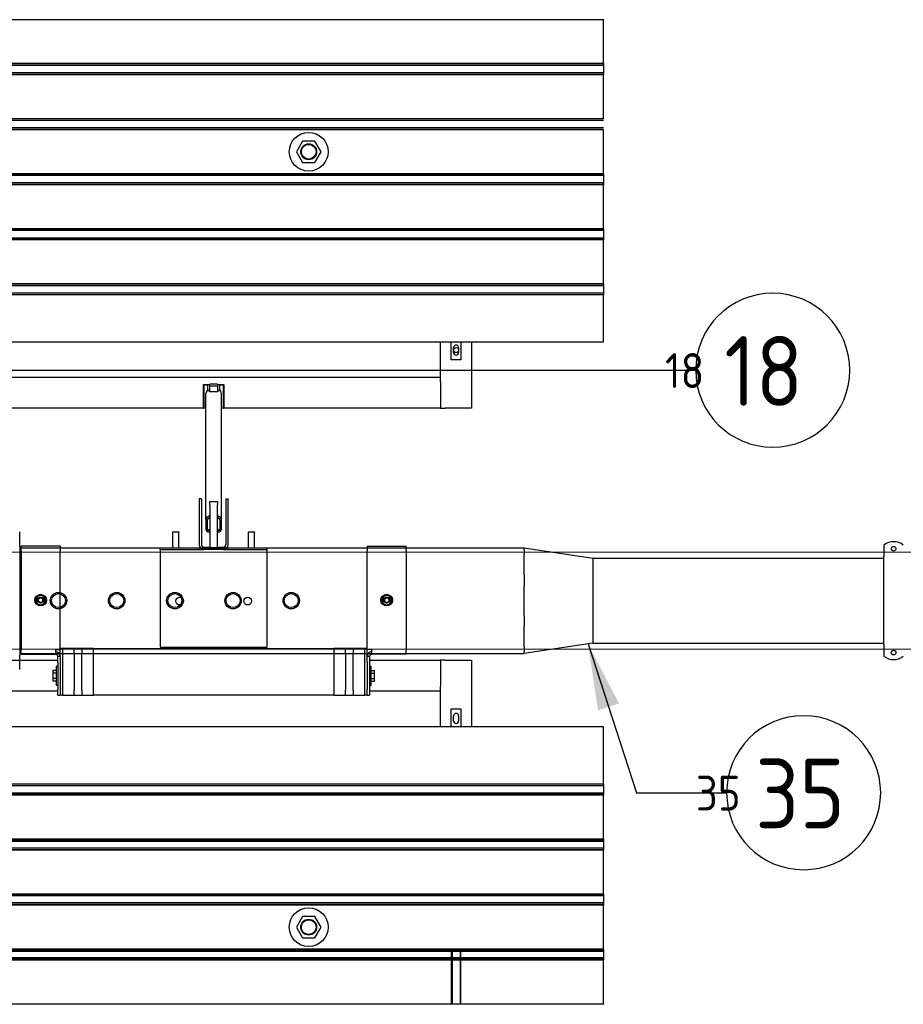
# Model space of a CAD drawing. Extents: x -89225 to 110569, y 13360 to 87647.
# Tile 325 of 478: x 42283 to 44561, y 76422 to 78962. Entities that reach past the tile are written whole.
import ezdxf

# ---------------------------------------------------------------- set-up
doc = ezdxf.new("R2010")
doc.units = 0
for name, color, linetype in [('Beluchtingstank', 253, 'Continuous'), ('Iv-Lines 035', 4, 'Continuous'), ('Iv-Lines 035 @ 100', 4, 'Continuous'), ('Iv-Lines 035 @ 50', 4, 'Continuous')]:
    doc.layers.add(name, color=color, linetype=linetype)
doc.styles.add('ISO', font='ISO.SHX')

# ---------------------------------------------------------------- blocks, each defined once
blk = doc.blocks.new('Leidingwerk beluchtingsinstallatie')
for p, q in [((1289604.9, -926621.6), (1289604.9, -926592.6)), ((1289604.9, -926629.6), (1289604.9, -926621.6)), ((1289604.9, -926629.6), (1289604.9, -926911.1)), ((1289604.9, -926633.8), (1290904.9, -926633.8)), ((1290904.9, -926639.4), (1290904.9, -926633.8)), ((1290904.9, -926633.8), (1291082.7, -926660.8)), ((1291832.7, -926627.1), (1291832.7, -926651.5)), ((1290904.9, -926639.4), (1290904.9, -926650.5)), ((1290904.9, -926704.9), (1290904.9, -926650.5)), ((1291082.7, -926660.8), (1291832.7, -926660.8)), ((1291082.7, -926660.8), (1291082.7, -926770.4)), ((1291832.7, -926651.5), (1291832.7, -926656.4)), ((1291832.7, -926884.3), (1291832.7, -926656.4)), ((1290904.9, -926704.9), (1290904.9, -926731.9)), ((1290904.9, -926770.4), (1290904.9, -926731.9)), ((1290904.9, -926808.8), (1290904.9, -926770.4)), ((1291082.7, -926770.4), (1291082.7, -926879.9)), ((1290904.9, -926808.8), (1290904.9, -926835.8)), ((1290904.9, -926890.2), (1290904.9, -926835.8)), ((1291082.7, -926879.9), (1290904.9, -926906.9)), ((1290904.9, -926890.2), (1290904.9, -926901.3)), ((1291082.7, -926879.9), (1291832.7, -926879.9)), ((1291832.7, -926884.3), (1291832.7, -926889.2)), ((1291832.7, -926889.2), (1291832.7, -926913.6)), ((1289604.9, -926906.9), (1290904.9, -926906.9)), ((1289604.9, -926919.1), (1289604.9, -926911.1)), ((1290904.9, -926906.9), (1290904.9, -926901.3)), ((1289604.9, -926948.1), (1289604.9, -926919.1))]:
    blk.add_line(p, q)
for centre, radius in [((1291857.7, -926636.4), 6), ((1289704.9, -926770.4), 21.2), ((1289704.9, -926770.4), 21.2), ((1289704.9, -926770.4), 18), ((1289854.9, -926770.4), 21.2), ((1289854.9, -926770.4), 21.2), ((1289854.9, -926770.4), 18), ((1290004.9, -926770.4), 21.2), ((1290004.9, -926770.4), 21.2), ((1290004.9, -926770.4), 18), ((1290154.9, -926770.4), 21.2), ((1290154.9, -926770.4), 21.2), ((1290154.9, -926770.4), 18), ((1290304.9, -926770.4), 21.2), ((1290304.9, -926770.4), 21.2), ((1290304.9, -926770.4), 18), ((1291857.7, -926904.4), 6)]:
    blk.add_circle(centre, radius)
for centre, start, end in [((1291857.7, -926658.4), 51.3178, 128.6822), ((1291857.7, -926882.4), 231.3178, 308.6822)]:
    blk.add_arc(centre, 40, start, end)
blk = doc.blocks.new('Beluchtingselementen Bosman')
for p, q in [((1283299.4, -859100.6), (1281289.4, -859100.6)), ((1283299.4, -859099.9), (1283299.4, -859100.6)), ((1283299.4, -859214), (1283299.4, -859100.6)), ((1283299.4, -859214), (1281289.4, -859214)), ((1283299.4, -859214.7), (1281289.4, -859214.7)), ((1283299.4, -859218.7), (1281289.4, -859218.7)), ((1283299.4, -859214), (1283299.4, -859214.7)), ((1283299.4, -859214.7), (1283299.4, -859217.5)), ((1283299.4, -859218.7), (1283299.4, -859217.5)), ((1283299.4, -859218.7), (1283299.4, -859220.3)), ((1283299.4, -859220.3), (1283299.4, -859236.3)), ((1283299.4, -859237.8), (1281289.4, -859237.8)), ((1283299.4, -859241.9), (1281289.4, -859241.9)), ((1283299.4, -859242.6), (1281289.4, -859242.6)), ((1283299.4, -859236.3), (1283299.4, -859237.8)), ((1283299.4, -859239.1), (1283299.4, -859237.8)), ((1283299.4, -859239.1), (1283299.4, -859241.9)), ((1283299.4, -859241.9), (1283299.4, -859242.6)), ((1283299.4, -859356), (1283299.4, -859242.6)), ((1283299.4, -859356), (1281289.4, -859356)), ((1283299.4, -859356.7), (1281289.4, -859356.7)), ((1283299.4, -859360.7), (1281289.4, -859360.7)), ((1283299.4, -859379.8), (1281289.4, -859379.8)), ((1283299.4, -859383.9), (1281289.4, -859383.9)), ((1283299.4, -859384.6), (1281289.4, -859384.6)), ((1283299.4, -859498), (1283299.4, -859384.6)), ((1282523.4, -859413.8), (1282507.6, -859441.4)), ((1282555.2, -859413.7), (1282523.4, -859413.8)), ((1282571.2, -859441.2), (1282555.2, -859413.7)), ((1282507.6, -859441.4), (1282523.6, -859468.9)), ((1282555.4, -859468.8), (1282571.2, -859441.2)), ((1282523.6, -859468.9), (1282555.4, -859468.8)), ((1283299.4, -859498), (1281289.4, -859498)), ((1283299.4, -859498.7), (1281289.4, -859498.7)), ((1283299.4, -859502.7), (1281289.4, -859502.7)), ((1283299.4, -859498), (1283299.4, -859498.7)), ((1283299.4, -859498.7), (1283299.4, -859501.5)), ((1283299.4, -859502.7), (1283299.4, -859501.5)), ((1283299.4, -859502.7), (1283299.4, -859504.3)), ((1283299.4, -859504.3), (1283299.4, -859520.3)), ((1283299.4, -859521.8), (1281289.4, -859521.8)), ((1283299.4, -859525.9), (1281289.4, -859525.9)), ((1283299.4, -859526.6), (1281289.4, -859526.6)), ((1283299.4, -859520.3), (1283299.4, -859521.8)), ((1283299.4, -859523.1), (1283299.4, -859521.8)), ((1283299.4, -859523.1), (1283299.4, -859525.9)), ((1283299.4, -859525.9), (1283299.4, -859526.6)), ((1283299.4, -859640), (1283299.4, -859526.6)), ((1283299.4, -859640), (1281289.4, -859640)), ((1283299.4, -859640.7), (1281289.4, -859640.7)), ((1283299.4, -859644.7), (1281289.4, -859644.7)), ((1283299.4, -859663.8), (1281289.4, -859663.8)), ((1283299.4, -859640), (1283299.4, -859640.7)), ((1283299.4, -859640.7), (1283299.4, -859643.5)), ((1283299.4, -859644.7), (1283299.4, -859643.5)), ((1283299.4, -859644.7), (1283299.4, -859646.3)), ((1283299.4, -859646.3), (1283299.4, -859662.3)), ((1283299.4, -859662.3), (1283299.4, -859663.8)), ((1283299.4, -859665.1), (1283299.4, -859663.8)), ((1283299.4, -859667.9), (1281289.4, -859667.9)), ((1283299.4, -859668.6), (1281289.4, -859668.6)), ((1283299.4, -859665.1), (1283299.4, -859667.9)), ((1283299.4, -859667.9), (1283299.4, -859668.6)), ((1283299.4, -859782), (1283299.4, -859668.6)), ((1283299.4, -859782), (1281289.4, -859782)), ((1283299.4, -859782.7), (1281289.4, -859782.7)), ((1283299.4, -859786.7), (1281289.4, -859786.7)), ((1283299.4, -859782), (1283299.4, -859782.7)), ((1283299.4, -859782.7), (1283299.4, -859785.5)), ((1283299.4, -859786.7), (1283299.4, -859785.5)), ((1283299.4, -859786.7), (1283299.4, -859788.3)), ((1283299.4, -859788.3), (1283299.4, -859804.3)), ((1283299.4, -859805.8), (1281289.4, -859805.8)), ((1283299.4, -859809.9), (1281289.4, -859809.9)), ((1283299.4, -859810.6), (1281289.4, -859810.6)), ((1283299.4, -859804.3), (1283299.4, -859805.8)), ((1283299.4, -859807.1), (1283299.4, -859805.8)), ((1283299.4, -859807.1), (1283299.4, -859809.9)), ((1283299.4, -859809.9), (1283299.4, -859810.6)), ((1283299.4, -859931.3), (1283299.4, -859810.6)), ((1281289.4, -859931.3), (1283299.4, -859931.3)), ((1282879.4, -860022.8), (1282879.4, -859931.3)), ((1282906.9, -859977.9), (1282906.9, -859931.3)), ((1282931.9, -859931.3), (1282931.9, -859977.9)), ((1282959.4, -859931.3), (1282959.4, -860102.8)), ((1282912.9, -859959.3), (1282912.9, -859946.3)), ((1282925.9, -859946.3), (1282925.9, -859959.3)), ((1282931.9, -859977.9), (1282906.9, -859977.9)), ((1281709.4, -860022.8), (1282879.4, -860022.8)), ((1282268.4, -860102.8), (1282268.4, -860041.8)), ((1282268.4, -860041.8), (1282284.4, -860041.8)), ((1282269.4, -860042.8), (1282269.4, -860102.8)), ((1282269.4, -860042.8), (1282279.4, -860042.8)), ((1282279.4, -860057), (1282279.4, -860042.8)), ((1282304.4, -860040.6), (1282284.4, -860040.6)), ((1282284.4, -860045.9), (1282284.4, -860040.6)), ((1282304.4, -860040.6), (1282304.4, -860045.9)), ((1282304.4, -860041.8), (1282320.4, -860041.8)), ((1282309.4, -860042.8), (1282309.4, -860057)), ((1282309.4, -860042.8), (1282319.4, -860042.8)), ((1282319.4, -860102.8), (1282319.4, -860042.8)), ((1282320.4, -860041.8), (1282320.4, -860102.8)), ((1282879.4, -860034.8), (1282879.4, -860022.8)), ((1282879.4, -860034.8), (1282879.4, -860102.8)), ((1282274.4, -860390.6), (1282274.4, -860064.4)), ((1282283.4, -860056.4), (1282282.4, -860056.4)), ((1282283.4, -860060.9), (1282283.4, -860056.4)), ((1282305.4, -860060.9), (1282283.4, -860060.9)), ((1282304.4, -860045.9), (1282284.4, -860045.9)), ((1282284.4, -860060.9), (1282284.4, -860045.9)), ((1282304.4, -860045.9), (1282304.4, -860060.9)), ((1282306.4, -860056.4), (1282305.4, -860056.4)), ((1282305.4, -860056.4), (1282305.4, -860060.9)), ((1282314.4, -860390.6), (1282314.4, -860064.4)), ((1282268.4, -860102.8), (1281709.4, -860102.8)), ((1282268.4, -860102.8), (1282269.4, -860102.8)), ((1282274.4, -860102.8), (1282269.4, -860102.8)), ((1282319.4, -860102.8), (1282314.4, -860102.8)), ((1282319.4, -860102.8), (1282320.4, -860102.8)), ((1282879.4, -860102.8), (1282320.4, -860102.8)), ((1282879.4, -860102.8), (1282891.4, -860102.8)), ((1282959.4, -860102.8), (1282891.4, -860102.8)), ((1282256.9, -860336.8), (1282256.9, -860454.8)), ((1282262.9, -860336.8), (1282256.9, -860336.8)), ((1282262.9, -860336.8), (1282262.9, -860454.8)), ((1282284.4, -860343.4), (1282304.4, -860343.4)), ((1282284.4, -860352.3), (1282284.4, -860343.4)), ((1282304.4, -860343.4), (1282304.4, -860352.3)), ((1282325.9, -860336.8), (1282331.9, -860336.8)), ((1282325.9, -860336.8), (1282325.9, -860454.8)), ((1282331.9, -860454.8), (1282331.9, -860336.8)), ((1282284.4, -860352.3), (1282284.4, -860462)), ((1282304.4, -860462), (1282304.4, -860352.3)), ((1282274.4, -860390.6), (1282274.4, -860414.5)), ((1282278.4, -860414.5), (1282278.4, -860390.6)), ((1282283.4, -860382.7), (1282282.4, -860382.7)), ((1282282.4, -860386.7), (1282283.4, -860386.7)), ((1282283.4, -860382.7), (1282283.4, -860378.2)), ((1282283.4, -860378.2), (1282284.4, -860378.2)), ((1282284.4, -860382.2), (1282283.4, -860382.2)), ((1282283.4, -860386.7), (1282283.4, -860382.7)), ((1282304.4, -860378.2), (1282305.4, -860378.2)), ((1282305.4, -860382.2), (1282304.4, -860382.2)), ((1282305.4, -860378.2), (1282305.4, -860382.7)), ((1282305.4, -860382.7), (1282305.4, -860386.7)), ((1282306.4, -860382.7), (1282305.4, -860382.7)), ((1282305.4, -860386.7), (1282306.4, -860386.7)), ((1282310.4, -860390.6), (1282310.4, -860414.5)), ((1282314.4, -860414.5), (1282314.4, -860390.6)), ((1282189.4, -860421.8), (1282188.9, -860422.3)), ((1282204.9, -860422.3), (1282188.9, -860422.3)), ((1282188.9, -860462.8), (1282188.9, -860422.3)), ((1282189.4, -860421.8), (1282204.4, -860421.8)), ((1282204.4, -860421.8), (1282204.9, -860422.3)), ((1282204.9, -860462.8), (1282204.9, -860422.3)), ((1282283.4, -860418.5), (1282282.4, -860418.5)), ((1282282.4, -860422.5), (1282283.4, -860422.5)), ((1282283.4, -860418.5), (1282283.4, -860414.1)), ((1282283.4, -860414.1), (1282284.4, -860414.1)), ((1282284.4, -860418.1), (1282283.4, -860418.1)), ((1282283.4, -860422.5), (1282283.4, -860418.5)), ((1282304.4, -860414.1), (1282305.4, -860414.1)), ((1282305.4, -860418.1), (1282304.4, -860418.1)), ((1282305.4, -860414.1), (1282305.4, -860418.5)), ((1282306.4, -860418.5), (1282305.4, -860418.5)), ((1282305.4, -860418.5), (1282305.4, -860422.5)), ((1282305.4, -860422.5), (1282306.4, -860422.5)), ((1282384.4, -860421.8), (1282383.9, -860422.3)), ((1282399.9, -860422.3), (1282383.9, -860422.3)), ((1282383.9, -860462.8), (1282383.9, -860422.3)), ((1282384.4, -860421.8), (1282399.4, -860421.8)), ((1282399.4, -860421.8), (1282399.9, -860422.3)), ((1282399.9, -860462.8), (1282399.9, -860422.3)), ((1281798.4, -860470.3), (1281798.4, -860458.3)), ((1281898.4, -860458.3), (1281798.4, -860458.3)), ((1281798.4, -860470.3), (1281798.4, -860725.3)), ((1281898.4, -860458.3), (1281898.4, -860470.3)), ((1281898.4, -860725.3), (1281898.4, -860470.3)), ((1282156.9, -860462.8), (1282256.9, -860462.8)), ((1282156.9, -860466.8), (1282156.9, -860462.8)), ((1282156.9, -860466.8), (1282256.9, -860466.8)), ((1282156.9, -860466.8), (1282156.9, -860478.8)), ((1282256.9, -860466.8), (1282256.9, -860462.8)), ((1282256.9, -860466.8), (1282268.9, -860466.8)), ((1282268.9, -860460.8), (1282284.4, -860460.8)), ((1282319.9, -860466.8), (1282268.9, -860466.8)), ((1282284.4, -860462), (1282304.4, -860462)), ((1282304.4, -860460.8), (1282319.9, -860460.8)), ((1282319.9, -860466.8), (1282331.9, -860466.8)), ((1282331.9, -860462.8), (1282431.9, -860462.8)), ((1282331.9, -860466.8), (1282331.9, -860462.8)), ((1282331.9, -860466.8), (1282431.9, -860466.8)), ((1282431.9, -860466.8), (1282431.9, -860462.8)), ((1282431.9, -860478.8), (1282431.9, -860466.8)), ((1282690.4, -860458.3), (1282790.4, -860458.3)), ((1282690.4, -860458.3), (1282690.4, -860470.3)), ((1282690.4, -860725.3), (1282690.4, -860470.3)), ((1282790.4, -860470.3), (1282790.4, -860458.3)), ((1282790.4, -860470.3), (1282790.4, -860725.3)), ((1282156.9, -860478.8), (1282156.9, -860719.3)), ((1282431.9, -860719.3), (1282431.9, -860478.8)), ((1281798.4, -860737.3), (1281798.4, -860725.3)), ((1281886.4, -860725.3), (1281898.4, -860725.3)), ((1281886.4, -860725.3), (1281886.4, -860737.3)), ((1281904.4, -860722.8), (1281898.4, -860722.8)), ((1281898.4, -860743.3), (1281898.4, -860725.3)), ((1281934.4, -860722.8), (1281904.4, -860722.8)), ((1281904.4, -860722.8), (1281904.4, -860842.8)), ((1281934.4, -860728.2), (1281934.4, -860722.8)), ((1281954.4, -860722.8), (1281934.4, -860722.8)), ((1281934.4, -860735.2), (1281934.4, -860728.2)), ((1281984.4, -860722.8), (1281954.4, -860722.8)), ((1281954.4, -860722.8), (1281954.4, -860728.2)), ((1281954.4, -860728.2), (1281954.4, -860735.2)), ((1281984.4, -860722.8), (1282604.4, -860722.8)), ((1281984.4, -860842.8), (1281984.4, -860722.8)), ((1282156.9, -860719.3), (1282431.9, -860719.3)), ((1282634.4, -860722.8), (1282604.4, -860722.8)), ((1282604.4, -860722.8), (1282604.4, -860842.8)), ((1282654.4, -860722.8), (1282634.4, -860722.8)), ((1282634.4, -860728.2), (1282634.4, -860722.8)), ((1282634.4, -860735.2), (1282634.4, -860728.2)), ((1282684.4, -860722.8), (1282654.4, -860722.8)), ((1282654.4, -860722.8), (1282654.4, -860728.2)), ((1282654.4, -860728.2), (1282654.4, -860735.2)), ((1282684.4, -860842.8), (1282684.4, -860722.8)), ((1282690.4, -860722.8), (1282684.4, -860722.8)), ((1282690.4, -860743.3), (1282690.4, -860725.3)), ((1282702.4, -860725.3), (1282690.4, -860725.3)), ((1282702.4, -860737.3), (1282702.4, -860725.3)), ((1282790.4, -860737.3), (1282790.4, -860725.3)), ((1281709.4, -860752.8), (1281892.4, -860752.8)), ((1281798.4, -860737.3), (1281886.4, -860737.3)), ((1281892.4, -860758.3), (1281892.4, -860743.3)), ((1281898.4, -860743.3), (1281892.4, -860743.3)), ((1281898.4, -860743.3), (1281898.4, -860758.3)), ((1281934.4, -860735.2), (1281934.4, -860830.4)), ((1281954.4, -860830.4), (1281954.4, -860735.2)), ((1282634.4, -860735.2), (1282634.4, -860830.4)), ((1282654.4, -860830.4), (1282654.4, -860735.2)), ((1282696.4, -860743.3), (1282690.4, -860743.3)), ((1282690.4, -860758.3), (1282690.4, -860743.3)), ((1282696.4, -860743.3), (1282696.4, -860758.3)), ((1282696.4, -860752.8), (1282879.4, -860752.8)), ((1282790.4, -860737.3), (1282702.4, -860737.3)), ((1282891.4, -860752.8), (1282879.4, -860752.8)), ((1282879.4, -860752.8), (1282879.4, -860820.8)), ((1282891.4, -860752.8), (1282959.4, -860752.8)), ((1282959.4, -860752.8), (1282959.4, -860924.5)), ((1281879.4, -860780.8), (1281880.5, -860778.9)), ((1281879.4, -860780.8), (1281879.4, -860782.4)), ((1281888.6, -860778.9), (1281880.5, -860778.9)), ((1281888.6, -860778.9), (1281888.6, -860785.9)), ((1281888.6, -860781.8), (1281889.4, -860781.8)), ((1281889.4, -860817.8), (1281889.4, -860767.8)), ((1281892.4, -860767.8), (1281889.4, -860767.8)), ((1281892.4, -860758.3), (1281892.4, -860827.8)), ((1281898.4, -860758.3), (1281898.4, -860827.8)), ((1282690.4, -860758.3), (1282690.4, -860827.8)), ((1282696.4, -860758.3), (1282696.4, -860827.8)), ((1282696.4, -860767.8), (1282699.4, -860767.8)), ((1282699.4, -860767.8), (1282699.4, -860817.8)), ((1282700.2, -860781.8), (1282699.4, -860781.8)), ((1282700.2, -860785.9), (1282700.2, -860778.9)), ((1282700.2, -860778.9), (1282708.3, -860778.9)), ((1282709.4, -860780.8), (1282708.3, -860778.9)), ((1282709.4, -860782.4), (1282709.4, -860780.8)), ((1281879.4, -860782.4), (1281879.4, -860792.8)), ((1281879.4, -860792.8), (1281879.4, -860803.2)), ((1281879.4, -860803.2), (1281879.4, -860804.8)), ((1281879.4, -860804.8), (1281880.5, -860806.6)), ((1281888.6, -860785.9), (1281880.5, -860785.9)), ((1281888.6, -860799.7), (1281880.5, -860799.7)), ((1281888.6, -860806.6), (1281880.5, -860806.6)), ((1281888.6, -860785.9), (1281888.6, -860799.7)), ((1281888.6, -860799.7), (1281888.6, -860806.6)), ((1281888.6, -860803.8), (1281889.4, -860803.8)), ((1282700.2, -860803.8), (1282699.4, -860803.8)), ((1282700.2, -860799.7), (1282700.2, -860785.9)), ((1282700.2, -860785.9), (1282708.3, -860785.9)), ((1282700.2, -860799.7), (1282708.3, -860799.7)), ((1282700.2, -860806.6), (1282700.2, -860799.7)), ((1282700.2, -860806.6), (1282708.3, -860806.6)), ((1282709.4, -860804.8), (1282708.3, -860806.6)), ((1282709.4, -860792.8), (1282709.4, -860782.4)), ((1282709.4, -860803.2), (1282709.4, -860792.8)), ((1282709.4, -860804.8), (1282709.4, -860803.2)), ((1281892.4, -860832.8), (1281709.4, -860832.8)), ((1281892.4, -860817.8), (1281889.4, -860817.8)), ((1281892.4, -860842.8), (1281892.4, -860827.8)), ((1281898.4, -860827.8), (1281898.4, -860842.8)), ((1281934.4, -860837.4), (1281934.4, -860830.4)), ((1281954.4, -860830.4), (1281954.4, -860837.4)), ((1282634.4, -860837.4), (1282634.4, -860830.4)), ((1282654.4, -860830.4), (1282654.4, -860837.4)), ((1282690.4, -860842.8), (1282690.4, -860827.8)), ((1282696.4, -860817.8), (1282699.4, -860817.8)), ((1282696.4, -860827.8), (1282696.4, -860842.8)), ((1282879.4, -860832.8), (1282696.4, -860832.8)), ((1282879.4, -860832.8), (1282879.4, -860820.8)), ((1282879.4, -860924.5), (1282879.4, -860832.8)), ((1281892.4, -860842.8), (1281898.4, -860842.8)), ((1281904.4, -860842.8), (1281898.4, -860842.8)), ((1281904.4, -860842.8), (1281934.4, -860842.8)), ((1281934.4, -860842.8), (1281934.4, -860837.4)), ((1281934.4, -860842.8), (1281954.4, -860842.8)), ((1281954.4, -860837.4), (1281954.4, -860842.8)), ((1281954.4, -860842.8), (1281984.4, -860842.8)), ((1282604.4, -860842.8), (1281984.4, -860842.8)), ((1282604.4, -860842.8), (1282634.4, -860842.8)), ((1282634.4, -860842.8), (1282634.4, -860837.4)), ((1282634.4, -860842.8), (1282654.4, -860842.8)), ((1282654.4, -860837.4), (1282654.4, -860842.8)), ((1282654.4, -860842.8), (1282684.4, -860842.8)), ((1282690.4, -860842.8), (1282684.4, -860842.8)), ((1282690.4, -860842.8), (1282696.4, -860842.8)), ((1282906.9, -860924.5), (1282906.9, -860877.9)), ((1282906.9, -860877.9), (1282931.9, -860877.9)), ((1282931.9, -860877.9), (1282931.9, -860924.5)), ((1282912.9, -860909.5), (1282912.9, -860896.5)), ((1282925.9, -860896.5), (1282925.9, -860909.5)), ((1283299.4, -860924.5), (1281289.4, -860924.5)), ((1283299.4, -861072), (1283299.4, -860924.5)), ((1283299.4, -861072.7), (1281289.4, -861072.7)), ((1283299.4, -861076.7), (1281289.4, -861076.7)), ((1283299.4, -861072), (1283299.4, -861072.7)), ((1283299.4, -861072.7), (1283299.4, -861075.5)), ((1283299.4, -861076.7), (1283299.4, -861075.5)), ((1283299.4, -861076.7), (1283299.4, -861078.3)), ((1283299.4, -861078.3), (1283299.4, -861094.3)), ((1283299.4, -861095.8), (1281289.4, -861095.8)), ((1283299.4, -861097.1), (1281289.4, -861097.1)), ((1283299.4, -861099.9), (1281289.4, -861099.9)), ((1283299.4, -861100.6), (1281289.4, -861100.6)), ((1283299.4, -861094.3), (1283299.4, -861095.8)), ((1283299.4, -861097.1), (1283299.4, -861095.8)), ((1283299.4, -861097.1), (1283299.4, -861099.9)), ((1283299.4, -861099.9), (1283299.4, -861100.6)), ((1283299.4, -861214), (1283299.4, -861100.6)), ((1283299.4, -861214), (1281289.4, -861214)), ((1283299.4, -861214), (1283299.4, -861214.7)), ((1283299.4, -861214.7), (1281289.4, -861214.7)), ((1283299.4, -861217.5), (1281289.4, -861217.5)), ((1283299.4, -861218.7), (1281289.4, -861218.7)), ((1283299.4, -861220.3), (1281289.4, -861220.3)), ((1283299.4, -861237.8), (1281289.4, -861237.8)), ((1283299.4, -861214.7), (1283299.4, -861217.5)), ((1283299.4, -861218.7), (1283299.4, -861217.5)), ((1283299.4, -861218.7), (1283299.4, -861220.3)), ((1283299.4, -861220.3), (1283299.4, -861236.3)), ((1283299.4, -861236.3), (1283299.4, -861237.8)), ((1283299.4, -861239.1), (1283299.4, -861237.8)), ((1283299.4, -861239.1), (1283299.4, -861241.9)), ((1283299.4, -861241.9), (1281289.4, -861241.9)), ((1283299.4, -861242.6), (1281289.4, -861242.6)), ((1283299.4, -861241.9), (1283299.4, -861242.6)), ((1283299.4, -861356), (1283299.4, -861242.6)), ((1283299.4, -861356), (1281289.4, -861356)), ((1283299.4, -861356.7), (1281289.4, -861356.7)), ((1283299.4, -861360.7), (1281289.4, -861360.7)), ((1283299.4, -861356), (1283299.4, -861356.7)), ((1283299.4, -861356.7), (1283299.4, -861359.5)), ((1283299.4, -861360.7), (1283299.4, -861359.5)), ((1283299.4, -861360.7), (1283299.4, -861362.3)), ((1283299.4, -861362.3), (1283299.4, -861378.3)), ((1283299.4, -861378.3), (1281289.4, -861378.3)), ((1283299.4, -861379.8), (1281289.4, -861379.8)), ((1283299.4, -861383.9), (1281289.4, -861383.9)), ((1283299.4, -861384.6), (1281289.4, -861384.6)), ((1283299.4, -861378.3), (1283299.4, -861379.8)), ((1283299.4, -861381.1), (1283299.4, -861379.8)), ((1283299.4, -861381.1), (1283299.4, -861383.9)), ((1283299.4, -861383.9), (1283299.4, -861384.6)), ((1283299.4, -861498), (1283299.4, -861384.6)), ((1282523.4, -861413.8), (1282507.6, -861441.4)), ((1282555.2, -861413.7), (1282523.4, -861413.8)), ((1282571.2, -861441.2), (1282555.2, -861413.7)), ((1282507.6, -861441.4), (1282523.6, -861468.9)), ((1282555.4, -861468.8), (1282571.2, -861441.2)), ((1282523.6, -861468.9), (1282555.4, -861468.8)), ((1283299.4, -861498), (1281289.4, -861498)), ((1283299.4, -861498.7), (1281289.4, -861498.7)), ((1283299.4, -861502.7), (1281289.4, -861502.7)), ((1283299.4, -861504.3), (1281289.4, -861504.3)), ((1282906.9, -861504.3), (1282906.9, -861520.3)), ((1282908.9, -861504.3), (1282908.9, -861520.3)), ((1282929.9, -861504.3), (1282929.9, -861520.3)), ((1282931.9, -861520.3), (1282931.9, -861504.3)), ((1283299.4, -861498), (1283299.4, -861498.7)), ((1283299.4, -861498.7), (1283299.4, -861501.5)), ((1283299.4, -861502.7), (1283299.4, -861501.5)), ((1283299.4, -861502.7), (1283299.4, -861504.3)), ((1283299.4, -861504.3), (1283299.4, -861520.3)), ((1283299.4, -861520.3), (1281289.4, -861520.3)), ((1283299.4, -861521.8), (1281289.4, -861521.8)), ((1283299.4, -861525.9), (1281289.4, -861525.9)), ((1283299.4, -861526.6), (1281289.4, -861526.6)), ((1282906.9, -861526.6), (1282906.9, -861640)), ((1282908.9, -861526.6), (1282908.9, -861640)), ((1282929.9, -861526.6), (1282929.9, -861640)), ((1282931.9, -861640), (1282931.9, -861526.6)), ((1283299.4, -861520.3), (1283299.4, -861521.8)), ((1283299.4, -861523.1), (1283299.4, -861521.8)), ((1283299.4, -861523.1), (1283299.4, -861525.9)), ((1283299.4, -861525.9), (1283299.4, -861526.6)), ((1283299.4, -861640), (1283299.4, -861526.6)), ((1283299.4, -861640), (1281289.4, -861640)), ((1283299.4, -861640), (1283299.4, -861640.7))]:
    blk.add_line(p, q)
for centre, radius in [((1282539.4, -859441.3), 50), ((1282539.4, -859441.3), 20.5), ((1282539.4, -859441.3), 19), ((1282919.4, -859952.8), 6.5), ((1281848.4, -860597.8), 15), ((1281848.4, -860597.8), 8), ((1281848.4, -860597.8), 5.9), ((1282206.9, -860600.3), 10), ((1282381.9, -860600.3), 10), ((1282740.4, -860597.8), 15), ((1282740.4, -860597.8), 8), ((1282740.4, -860597.8), 5.9), ((1282539.4, -861441.3), 50), ((1282539.4, -861441.3), 20.5), ((1282539.4, -861441.3), 19)]:
    blk.add_circle(centre, radius)
for centre, radius, start, end in [((1282919.4, -859946.3), 6.5, 0, 180), ((1282919.4, -859959.3), 6.5, 180, 0), ((1282268.9, -860454.8), 12, 180, 270), ((1282268.9, -860454.8), 6, 180, 270), ((1282319.9, -860454.8), 6, 270, 0), ((1282319.9, -860454.8), 12, 270, 0), ((1281848.4, -860597.8), 13.4, 176.2081, 183.7919), ((1281848.4, -860597.8), 12, 150, 210), ((1281848.4, -860597.8), 12, 90, 150), ((1281848.4, -860597.8), 12, 210, 270), ((1281848.4, -860597.8), 13.4, 116.2081, 123.7919), ((1281848.4, -860597.8), 6.9, 150.4082, 209.5918), ((1281848.4, -860597.8), 6.9, 149.5918, 150.4082), ((1281848.4, -860597.8), 6.9, 209.5918, 210.4082), ((1281848.4, -860597.8), 6.9, 90.4082, 149.5918), ((1281848.4, -860597.8), 6.9, 210.4082, 269.5918), ((1281848.4, -860597.8), 12, 30, 90), ((1281848.4, -860597.8), 6.9, 89.5918, 90.4082), ((1281848.4, -860597.8), 12, 270, 330), ((1281848.4, -860597.8), 6.9, 30.4082, 89.5918), ((1281848.4, -860597.8), 6.9, 270.4082, 329.5918), ((1281848.4, -860597.8), 13.4, 56.2081, 63.7919), ((1281848.4, -860597.8), 6.9, 29.5918, 30.4082), ((1281848.4, -860597.8), 6.9, 330.4082, 29.5918), ((1281848.4, -860597.8), 6.9, 329.5918, 330.4082), ((1281848.4, -860597.8), 12, 330, 30), ((1281848.4, -860597.8), 13.4, 356.2081, 3.7919), ((1282740.4, -860597.8), 13.4, 176.2081, 183.7919), ((1282740.4, -860597.8), 12, 150, 210), ((1282740.4, -860597.8), 12, 90, 150), ((1282740.4, -860597.8), 12, 210, 270), ((1282740.4, -860597.8), 13.4, 116.2081, 123.7919), ((1282740.4, -860597.8), 6.9, 150.4082, 209.5918), ((1282740.4, -860597.8), 6.9, 149.5918, 150.4082), ((1282740.4, -860597.8), 6.9, 209.5918, 210.4082), ((1282740.4, -860597.8), 6.9, 90.4082, 149.5918), ((1282740.4, -860597.8), 6.9, 210.4082, 269.5918), ((1282740.4, -860597.8), 12, 30, 90), ((1282740.4, -860597.8), 6.9, 89.5918, 90.4082), ((1282740.4, -860597.8), 12, 270, 330), ((1282740.4, -860597.8), 6.9, 30.4082, 89.5918), ((1282740.4, -860597.8), 6.9, 270.4082, 329.5918), ((1282740.4, -860597.8), 13.4, 56.2081, 63.7919), ((1282740.4, -860597.8), 6.9, 29.5918, 30.4082), ((1282740.4, -860597.8), 6.9, 330.4082, 29.5918), ((1282740.4, -860597.8), 6.9, 329.5918, 330.4082), ((1282740.4, -860597.8), 12, 330, 30), ((1282740.4, -860597.8), 13.4, 356.2081, 3.7919), ((1281848.4, -860597.8), 13.4, 236.2081, 243.7919), ((1281848.4, -860597.8), 6.9, 269.5918, 270.4082), ((1281848.4, -860597.8), 13.4, 296.2081, 303.7919), ((1282740.4, -860597.8), 13.4, 236.2081, 243.7919), ((1282740.4, -860597.8), 6.9, 269.5918, 270.4082), ((1282740.4, -860597.8), 13.4, 296.2081, 303.7919), ((1281886.4, -860743.3), 12, 0, 90), ((1282702.4, -860743.3), 12, 90, 180), ((1281886.4, -860743.3), 6, 0, 90), ((1282702.4, -860743.3), 6, 90, 180), ((1282919.4, -860896.5), 6.5, 360, 180), ((1282919.4, -860909.5), 6.5, 180, 360)]:
    blk.add_arc(centre, radius, start, end)
for centre, major_axis, start_param, end_param in [((1282282.4, -860064.4), (-8, 0), 4.712389, 6.283185), ((1282306.4, -860064.4), (8, 0), 0, 1.570796), ((1282282.4, -860390.6), (-8, 0), 4.712389, 6.283185), ((1282282.4, -860390.6), (-4, 0), 4.712389, 6.283185), ((1282306.4, -860390.6), (8, 0), 0, 1.570796), ((1282306.4, -860390.6), (4, 0), 0, 1.570796), ((1282282.4, -860414.5), (-8, 0), 0, 1.570796), ((1282282.4, -860414.5), (-4, 0), 0, 1.570796), ((1282306.4, -860414.5), (4, 0), 4.712389, 6.283185), ((1282306.4, -860414.5), (8, 0), 4.712389, 6.283185)]:
    blk.add_ellipse(centre, major_axis=major_axis, ratio=0.996041, start_param=start_param, end_param=end_param)
for points, weights in [([(1281838, -860591.8), (1281836.6, -860594.2), (1281835.1, -860596.9)], [1, 1.02824688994, 1]), ([(1281835.1, -860598.7), (1281836.6, -860601.4), (1281838, -860603.8)], [1, 1.02824688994, 1]), ([(1281841, -860586.7), (1281839.4, -860589.4), (1281838, -860591.8)], [1, 1.02824688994, 1]), ([(1281838, -860603.8), (1281839.4, -860606.2), (1281841, -860608.9)], [1, 1.02824688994, 1]), ([(1281842.4, -860594.4), (1281842.4, -860597.8), (1281842.4, -860601.2)], [1, 1.15, 1]), ([(1281848.4, -860585.8), (1281845.6, -860585.8), (1281842.5, -860585.8)], [1, 1.02824688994, 1]), ([(1281848.4, -860590.9), (1281845.4, -860592.6), (1281842.5, -860594.3)], [1, 1.15, 1]), ([(1281842.5, -860601.3), (1281845.4, -860603), (1281848.4, -860604.7)], [1, 1.15, 1]), ([(1281854.3, -860585.8), (1281851.2, -860585.8), (1281848.4, -860585.8)], [1, 1.02824688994, 1]), ([(1281854.4, -860594.3), (1281851.4, -860592.6), (1281848.5, -860590.9)], [1, 1.15, 1]), ([(1281848.5, -860604.7), (1281851.4, -860603), (1281854.4, -860601.3)], [1, 1.15, 1]), ([(1281854.4, -860601.2), (1281854.4, -860597.8), (1281854.4, -860594.4)], [1, 1.15, 1]), ([(1281858.8, -860591.8), (1281857.4, -860589.4), (1281855.9, -860586.7)], [1, 1.02824688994, 1]), ([(1281855.9, -860608.9), (1281857.4, -860606.2), (1281858.8, -860603.8)], [1, 1.02824688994, 1]), ([(1281861.8, -860596.9), (1281860.2, -860594.2), (1281858.8, -860591.8)], [1, 1.02824688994, 1]), ([(1281858.8, -860603.8), (1281860.2, -860601.4), (1281861.8, -860598.7)], [1, 1.02824688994, 1]), ([(1282730, -860591.8), (1282728.6, -860594.2), (1282727.1, -860596.9)], [1, 1.02824688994, 1]), ([(1282727.1, -860598.7), (1282728.6, -860601.4), (1282730, -860603.8)], [1, 1.02824688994, 1]), ([(1282733, -860586.7), (1282731.4, -860589.4), (1282730, -860591.8)], [1, 1.02824688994, 1]), ([(1282730, -860603.8), (1282731.4, -860606.2), (1282733, -860608.9)], [1, 1.02824688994, 1]), ([(1282734.4, -860594.4), (1282734.4, -860597.8), (1282734.4, -860601.2)], [1, 1.15, 1]), ([(1282740.4, -860585.8), (1282737.6, -860585.8), (1282734.5, -860585.8)], [1, 1.02824688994, 1]), ([(1282740.4, -860590.9), (1282737.4, -860592.6), (1282734.5, -860594.3)], [1, 1.15, 1]), ([(1282734.5, -860601.3), (1282737.4, -860603), (1282740.4, -860604.7)], [1, 1.15, 1]), ([(1282746.3, -860585.8), (1282743.2, -860585.8), (1282740.4, -860585.8)], [1, 1.02824688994, 1]), ([(1282746.4, -860594.3), (1282743.4, -860592.6), (1282740.5, -860590.9)], [1, 1.15, 1]), ([(1282740.5, -860604.7), (1282743.4, -860603), (1282746.4, -860601.3)], [1, 1.15, 1]), ([(1282746.4, -860601.2), (1282746.4, -860597.8), (1282746.4, -860594.4)], [1, 1.15, 1]), ([(1282750.8, -860591.8), (1282749.4, -860589.4), (1282747.9, -860586.7)], [1, 1.02824688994, 1]), ([(1282747.9, -860608.9), (1282749.4, -860606.2), (1282750.8, -860603.8)], [1, 1.02824688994, 1]), ([(1282753.8, -860596.9), (1282752.2, -860594.2), (1282750.8, -860591.8)], [1, 1.02824688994, 1]), ([(1282750.8, -860603.8), (1282752.2, -860601.4), (1282753.8, -860598.7)], [1, 1.02824688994, 1]), ([(1281842.5, -860609.8), (1281845.6, -860609.8), (1281848.4, -860609.8)], [1, 1.02824688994, 1]), ([(1281848.4, -860609.8), (1281851.2, -860609.8), (1281854.3, -860609.8)], [1, 1.02824688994, 1]), ([(1282734.5, -860609.8), (1282737.6, -860609.8), (1282740.4, -860609.8)], [1, 1.02824688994, 1]), ([(1282740.4, -860609.8), (1282743.2, -860609.8), (1282746.3, -860609.8)], [1, 1.02824688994, 1]), ([(1281880.5, -860778.9), (1281879.4, -860780.8), (1281879.4, -860782.4)], [1, 1.0379548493, 1]), ([(1282709.4, -860782.4), (1282709.4, -860780.8), (1282708.3, -860778.9)], [1, 1.0379548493, 1]), ([(1281879.4, -860782.4), (1281879.4, -860784), (1281880.5, -860785.9)], [1, 1.0379548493, 1]), ([(1281880.5, -860785.9), (1281879.4, -860789.6), (1281879.4, -860792.8)], [1, 1.0379548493, 1]), ([(1281879.4, -860792.8), (1281879.4, -860796), (1281880.5, -860799.7)], [1, 1.0379548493, 1]), ([(1281880.5, -860799.7), (1281879.4, -860801.6), (1281879.4, -860803.2)], [1, 1.0379548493, 1]), ([(1281879.4, -860803.2), (1281879.4, -860804.8), (1281880.5, -860806.6)], [1, 1.0379548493, 1]), ([(1282708.3, -860785.9), (1282709.4, -860784), (1282709.4, -860782.4)], [1, 1.0379548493, 1]), ([(1282709.4, -860792.8), (1282709.4, -860789.6), (1282708.3, -860785.9)], [1, 1.0379548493, 1]), ([(1282708.3, -860799.7), (1282709.4, -860796), (1282709.4, -860792.8)], [1, 1.0379548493, 1]), ([(1282709.4, -860803.2), (1282709.4, -860801.6), (1282708.3, -860799.7)], [1, 1.0379548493, 1]), ([(1282708.3, -860806.6), (1282709.4, -860804.8), (1282709.4, -860803.2)], [1, 1.0379548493, 1])]:
    blk.add_rational_spline(points, weights, degree=2)
blk = doc.blocks.new('*U72')
for points in [[(-18.737, 0), (0, 0)], [(0, 0), (2.324, 0)]]:
    blk.add_lwpolyline(points)
blk.add_circle((4.31, 0), 1.986)
blk.add_solid([(-17.028, -0.285), (-18.737, 0), (-17.028, 0.285)])
at = {"style": 'ISO'}
blk.add_attdef('NUMMER', (3.146, -0.835), '', height=1.8, dxfattribs=at)
blk = doc.blocks.new('*U546')
at = {"layer": 'Iv-Lines 035 @ 100'}
ref = blk.add_blockref('*U72', (43793.7, 78057.4), dxfattribs=dict(at, xscale=-100, yscale=100, zscale=100, rotation=180))
ref.add_attrib('NUMMER', '18', (44099.9, 77965.4), dxfattribs={"layer": '0', "height": 180, "style": 'ISO'})
at = {"layer": 'Iv-Lines 035 @ 50'}
ref = blk.add_blockref('*U72', (-43793.7, 78057.4), dxfattribs=dict(at, xscale=50, yscale=50, zscale=-50, rotation=180))
ref.add_attrib('NUMMER', '18', (43946.8, 78011.4), dxfattribs={"layer": '0', "height": 90, "style": 'ISO'})
blk = doc.blocks.new('*U73')
for points in [[(-1.249, -3.838), (0, 0)], [(0, 0), (2.324, 0)]]:
    blk.add_lwpolyline(points)
blk.add_circle((4.31, 0), 1.986)
blk.add_solid([(-0.45, -2.301), (-1.249, -3.838), (-0.991, -2.125)])
at = {"style": 'ISO'}
blk.add_attdef('NUMMER', (3.146, -0.835), '', height=1.8, dxfattribs=at)
blk = doc.blocks.new('*U547')
at = {"layer": 'Iv-Lines 035 @ 100'}
ref = blk.add_blockref('*U73', (43873.4, 76967.6), dxfattribs=dict(at, xscale=-100, yscale=100, zscale=100, rotation=180))
ref.add_attrib('NUMMER', '35', (44179.6, 76875.6), dxfattribs={"layer": '0', "height": 180, "style": 'ISO'})
at = {"layer": 'Iv-Lines 035 @ 50'}
ref = blk.add_blockref('*U73', (-43873.4, 76967.6), dxfattribs=dict(at, xscale=50, yscale=50, zscale=-50, rotation=180))
ref.add_attrib('NUMMER', '35', (44026.5, 76921.6), dxfattribs={"layer": '0', "height": 90, "style": 'ISO'})

msp = doc.modelspace()

# ---------------------------------------------------------------- linework, layer by layer
at = {"layer": 'Beluchtingstank', "lineweight": 9, "ltscale": 0.01}
msp.add_line((30135.9, 77338.1), (49875.9, 77338.1), dxfattribs=at)
msp.add_lwpolyline([(30135.9, 64138.1), (49875.9, 64138.1), (53025.9, 64138.1, 1), (53025.9, 77587.7), (49875.9, 77587.7), (30135.9, 77587.7)], format="xyb", dxfattribs=at)
msp.add_lwpolyline([(30135.9, 64138.1), (49875.9, 64138.1), (53025.9, 64138.1, 1), (53025.9, 77587.7), (49875.9, 77587.7), (30135.9, 77587.7)], format="xyb", dxfattribs=at)

# ---------------------------------------------------------------- block references
at = {"layer": 'Iv-Lines 035'}
for name, p in [('Leidingwerk beluchtingsinstallatie', (-1247321.4, 1004233.5)), ('Beluchtingselementen Bosman', (-1239510.9, 938062.2)), ('*U546', (0, 0)), ('*U547', (0, 0))]:
    msp.add_blockref(name, p, dxfattribs=at)

doc.saveas('drawing.dxf')
